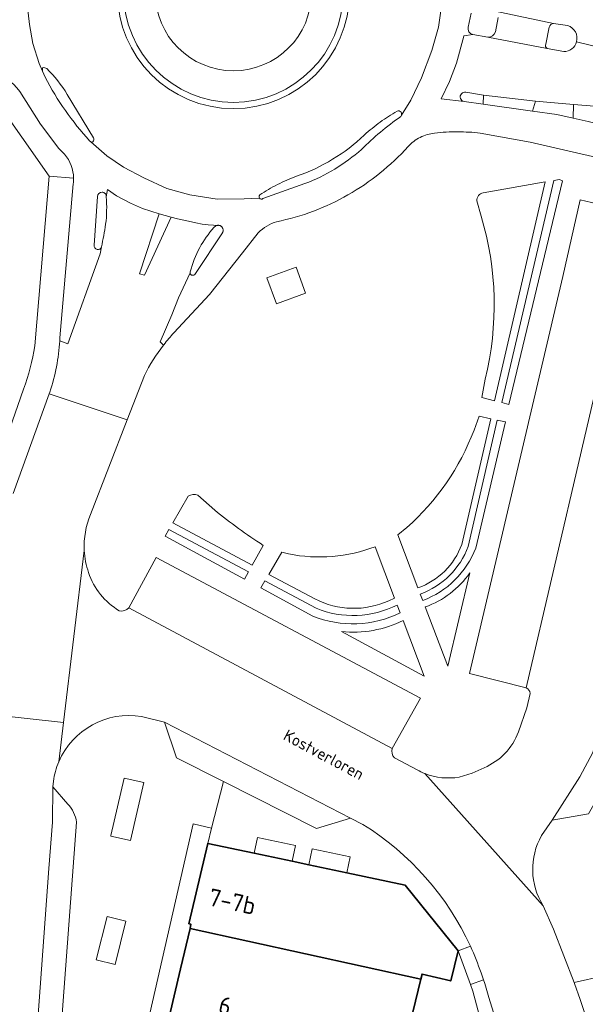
# Model space of a CAD drawing. Header units: metres. Extents: x 149984 to 156489, y 469398 to 478068.
# Tile 337 of 656: x 154151 to 154195, y 472782 to 472858. Entities that reach past the tile are written whole.
import ezdxf
from ezdxf.enums import TextEntityAlignment as Align

# ---------------------------------------------------------------- set-up
doc = ezdxf.new("R2010")
doc.units = ezdxf.units.M
doc.header["$LTSCALE"] = 0.75
for name, color, linetype, lineweight in [('B-WE-GR-BEPLANTING_CULTUUR_HEESTERS-GV', 252, 'Continuous', 18), ('B-WE-GR-BEPLANTING_CULTUUR_VASTE PLANTENVAK-GV', 252, 'Continuous', 18), ('B-WE-GR-STRUIK-GV', 252, 'Continuous', 13), ('B-WE-OG-BEBOUWING-GV', 6, 'Continuous', 35), ('B-WE-OG-BEBOUWING-T18', 1, 'Continuous', 18), ('B-WE-OG-TERREIN_BEGROEID-GV', 252, 'Continuous', 18), ('B-WE-OG-TERREIN_ERF-GV', 252, 'Continuous', 18), ('B-WE-OG-TOPOGRAFIE-T18', 7, 'Continuous', 18), ('B-WE-VH-GESLOTENVERHARDING_ASFALT-GV', 252, 'Continuous', 18), ('B-WE-VH-GESLOTENVERHARDING_BETON-GV', 252, 'Continuous', 18), ('B-WE-VH-OPENVERHARDING-GV', 252, 'Continuous', 18), ('B-WE-VH-OPENVERHARDING_BETONSTRAATSTEEN-GV', 252, 'Continuous', 18), ('B-WE-VH-OPENVERHARDING_SIERBESTRATING-GV', 252, 'Continuous', 18), ('B-WE-VH-OPENVERHARDING_STRAATBAKSTEEN-GV', 252, 'Continuous', 18), ('B-WE-VH-OPENVERHARDING_TEGEL-GV', 252, 'Continuous', 18)]:
    doc.layers.add(name, color=color, linetype=linetype, lineweight=lineweight)
doc.styles.add('NLCS-ISO-M500-T18', font='NLCS-ISO.ttf', dxfattribs={"height": 0.9})
doc.styles.add('NLCS-ISO-M750-T18', font='NLCS-ISO.ttf', dxfattribs={"height": 1.35})

msp = doc.modelspace()

# ---------------------------------------------------------------- linework, layer by layer
at = {"layer": 'B-WE-GR-BEPLANTING_CULTUUR_HEESTERS-GV', "flags": 128}
for points in [[(154169.212, 472793.486), (154172.147, 472792.865), (154172.407, 472794.087), (154169.472, 472794.708)], [(154173.419, 472792.596), (154176.354, 472791.974), (154176.614, 472793.196), (154173.679, 472793.818)]]:
    msp.add_lwpolyline(points, close=True, dxfattribs=at)
at = {"layer": 'B-WE-GR-BEPLANTING_CULTUUR_VASTE PLANTENVAK-GV'}
for points in [[(154161.579, 472859.954, 1), (154173.635, 472859.954)], [(154186.886, 472844.488, 0.405682), (154186.4, 472843.877)], [(154186.726, 472842.706, -0.134301), (154187.039, 472830.1)], [(154186.182, 472826.171, -0.121644), (154180.994, 472818.647)], [(154164.868, 472821.15, 0.271327), (154164.109, 472821.056)], [(154169.905, 472817.267, -0.029079), (154166.164, 472819.994)], [(154178.551, 472817.161, -0.141071), (154171.866, 472816.606)], [(154181.851, 472813.985, 0.222453), (154185.236, 472817.334)], [(154185.854, 472815.134, -0.15367), (154182.415, 472812.507)], [(154173.892, 472813.136, 0.230853), (154179.61, 472812.992)], [(154180.711, 472811.452, -0.139273), (154175.945, 472810.61)]]:
    msp.add_lwpolyline(points, format="xyb", dxfattribs=at)
at = {"layer": 'B-WE-GR-BEPLANTING_CULTUUR_VASTE PLANTENVAK-GV', "flags": 128}
for points in [[(154187.039, 472830.1), (154186.789, 472828.697), (154187.768, 472828.441), (154191.671, 472845.337), (154186.886, 472844.488)], [(154186.4, 472843.877), (154186.726, 472842.706)], [(154185.236, 472817.334), (154187.48, 472827.041), (154186.564, 472827.237), (154186.182, 472826.171)], [(154164.109, 472821.056), (154162.93, 472819.014), (154169.05, 472815.732)], [(154166.164, 472819.994), (154164.868, 472821.15)], [(154180.994, 472818.647), (154180.29, 472818.079), (154181.851, 472813.985)], [(154169.05, 472815.732), (154169.905, 472817.267)], [(154179.61, 472812.992), (154180.054, 472813.189), (154178.551, 472817.161)], [(154171.866, 472816.606), (154171.351, 472816.74), (154170.338, 472815.025), (154173.892, 472813.136)], [(154182.415, 472812.507), (154184.153, 472807.948), (154185.854, 472815.134)], [(154175.945, 472810.61), (154182.337, 472807.155), (154180.711, 472811.452)]]:
    msp.add_lwpolyline(points, dxfattribs=at)
for points in [[(154158.134, 472794.81), (154159.66, 472794.46), (154160.688, 472798.947), (154159.162, 472799.297), (154158.145, 472794.858)], [(154159.312, 472788.244), (154157.863, 472788.61), (154157.018, 472785.26), (154158.467, 472784.895)]]:
    msp.add_lwpolyline(points, close=True, dxfattribs=at)
at = {"layer": 'B-WE-GR-STRUIK-GV', "flags": 128}
for points in [[(154192.33, 472845.454), (154188.334, 472828.293), (154188.871, 472828.152), (154193.018, 472845.431), (154192.765, 472845.531)], [(154168.453, 472814.661), (154168.764, 472815.219), (154162.63, 472818.494), (154162.338, 472817.989)]]:
    msp.add_lwpolyline(points, close=True, dxfattribs=at)
for points in [[(154188.614, 472826.797), (154187.977, 472826.934), (154185.725, 472817.189)], [(154186.31, 472817.061), (154188.614, 472826.797)], [(154170.037, 472814.516), (154169.718, 472813.976), (154173.741, 472811.802)], [(154173.988, 472812.406), (154170.037, 472814.516)], [(154182.032, 472813.51), (154182.223, 472813.008)], [(154180.483, 472812.054), (154180.255, 472812.657)]]:
    msp.add_lwpolyline(points, dxfattribs=at)
at = {"layer": 'B-WE-GR-STRUIK-GV'}
for points in [[(154185.725, 472817.189, -0.223277), (154182.032, 472813.51)], [(154182.223, 472813.008, 0.216216), (154186.31, 472817.061)], [(154180.255, 472812.657, -0.216535), (154173.988, 472812.406)], [(154173.741, 472811.802, 0.212699), (154180.483, 472812.054)]]:
    msp.add_lwpolyline(points, format="xyb", dxfattribs=at)
at = {"layer": 'B-WE-OG-BEBOUWING-GV', "flags": 128}
for points in [[(154164.257, 472787.672), (154182.075, 472783.769), (154182.168, 472784.154), (154184.384, 472783.619), (154184.944, 472785.942), (154180.856, 472791.021), (154176.354, 472791.974), (154173.419, 472792.596), (154172.147, 472792.865), (154169.212, 472793.486), (154165.624, 472794.246), (154164.168, 472788.035), (154164.333, 472787.996)], [(154171.329, 472776.116), (154172.302, 472775.888), (154171.966, 472774.426), (154181.916, 472772.134), (154181.883, 472771.987), (154188.974, 472770.369), (154189.061, 472770.35), (154187.902, 472776.004), (154181.623, 472777.476), (154180.612, 472777.712), (154182.075, 472783.769), (154164.257, 472787.672), (154163.527, 472784.56), (154162.653, 472780.835), (154162.659, 472780.833), (154163.38, 472780.658), (154164.742, 472780.327), (154171.908, 472778.586)]]:
    msp.add_lwpolyline(points, close=True, dxfattribs=at)
at = {"layer": 'B-WE-OG-TERREIN_BEGROEID-GV', "flags": 128}
for points in [[(154152.268, 472832.682), (154153.379, 472845.79), (154149.138, 472851.798), (154133.719, 472852.986), (154129.508, 472853.31)], [(154148.375, 472820.663), (154151.4, 472829.327)]]:
    msp.add_lwpolyline(points, dxfattribs=at)
msp.add_lwpolyline([(154193.852, 472851.329), (154193.843, 472850.271), (154194.986, 472850.013), (154209.968, 472846.335), (154210.144, 472846.292), (154214.811, 472845.063), (154280.847, 472827.883), (154305.116, 472821.508), (154305.876, 472821.317), (154305.977, 472821.684), (154306.475, 472823.387), (154289.3, 472828.473), (154214.658, 472847.849), (154205.707, 472849.948), (154202.239, 472850.639)], close=True, dxfattribs=at)
at = {"layer": 'B-WE-OG-TERREIN_BEGROEID-GV'}
msp.add_lwpolyline([(154151.4, 472829.327, 0.05242), (154152.268, 472832.682)], format="xyb", dxfattribs=at)
at = {"layer": 'B-WE-OG-TERREIN_ERF-GV', "flags": 128}
msp.add_lwpolyline([(154184.944, 472785.942), (154184.384, 472783.619), (154182.168, 472784.154), (154182.075, 472783.769), (154180.612, 472777.712), (154181.623, 472777.476), (154187.902, 472776.004), (154186.098, 472782.838), (154185.91, 472783.344)], close=True, dxfattribs=at)
at = {"layer": 'B-WE-VH-GESLOTENVERHARDING_ASFALT-GV', "flags": 128}
for points in [[(154153.07, 472853.422), (154152.878, 472853.903), (154152.616, 472854.476), (154152.116, 472856.022), (154151.855, 472857.497), (154151.664, 472859.305), (154151.64, 472860.685), (154151.783, 472861.755), (154152.092, 472863.277), (154152.449, 472864.99), (154152.758, 472865.799), (154153.068, 472866.655), (154153.567, 472867.726), (154154.313, 472868.988), (154156.325, 472870.776), (154158.072, 472872.644)], [(154154.313, 472868.988), (154153.567, 472867.726), (154153.068, 472866.655), (154152.758, 472865.799), (154152.449, 472864.99), (154152.092, 472863.277), (154151.783, 472861.755), (154151.64, 472860.685), (154151.664, 472859.305), (154151.855, 472857.497), (154152.116, 472856.022), (154152.616, 472854.476), (154152.878, 472853.903), (154152.882, 472854.152)], [(154182.511, 472865.367), (154183.041, 472863.753), (154183.35, 472862.231), (154183.564, 472860.256), (154183.612, 472858.567), (154183.445, 472857.283), (154182.922, 472855.499), (154182.113, 472853.382), (154181.304, 472851.645), (154180.582, 472850.496)], [(154180.582, 472850.496), (154181.304, 472851.645), (154182.113, 472853.382), (154182.922, 472855.499), (154183.445, 472857.283), (154183.612, 472858.567), (154183.564, 472860.256), (154183.35, 472862.231), (154183.041, 472863.753), (154182.511, 472865.367)], [(154185.83, 472862.852), (154185.536, 472862.743), (154185.651, 472860.477), (154185.582, 472859.058), (154186.526, 472858.748), (154187.805, 472858.518), (154192.319, 472857.581), (154193.401, 472857.417)], [(154185.722, 472857.294), (154185.962, 472858.384)], [(154206.48, 472844.58), (154209.287, 472843.848), (154209.968, 472846.335), (154194.986, 472850.013), (154193.843, 472850.271), (154192.574, 472850.557), (154190.683, 472850.807), (154186.897, 472851.338), (154185.409, 472851.549), (154183.637, 472851.757), (154184.278, 472853.085), (154184.827, 472854.504), (154185.399, 472856.609), (154185.386, 472856.613), (154186.081, 472856.727)], [(154193.104, 472855.404), (154191.816, 472855.646), (154187.25, 472856.521), (154186.081, 472856.727), (154185.386, 472856.613), (154185.399, 472856.609), (154184.827, 472854.504), (154184.278, 472853.085), (154183.637, 472851.757), (154185.409, 472851.549)], [(154318.675, 472824.066), (154215.339, 472851.026), (154209.448, 472852.421), (154194.092, 472856.158)], [(154194.092, 472856.158), (154209.448, 472852.421), (154215.339, 472851.026), (154318.675, 472824.066)], [(154151.111, 472852.314), (154152.724, 472849.805), (154154.134, 472847.921), (154154.579, 472847.478)], [(154154.775, 472852.097), (154156.801, 472848.742)], [(154185.554, 472852.272), (154186.909, 472852.037), (154190.916, 472851.571), (154193.852, 472851.329)], [(154193.852, 472851.329), (154202.239, 472850.639), (154205.707, 472849.948), (154214.658, 472847.849), (154289.3, 472828.473), (154306.475, 472823.387), (154306.622, 472823.343), (154319.971, 472819.314), (154321.072, 472818.986), (154331.085, 472816.003), (154331.99, 472819.208), (154326.946, 472820.805), (154323.453, 472821.921), (154318.992, 472823.446)], [(154186.658, 472849.115), (154190.513, 472848.424), (154198.896, 472846.492), (154201.998, 472845.749)], [(154160.68, 472845.65), (154159.134, 472846.483), (154157.825, 472847.363), (154156.589, 472848.429), (154156.504, 472848.503)], [(154156.589, 472848.429), (154157.825, 472847.363), (154159.134, 472846.483), (154160.68, 472845.65), (154162.464, 472844.842), (154164.248, 472844.342), (154166.341, 472844.009), (154168.435, 472844.033), (154169.617, 472844.088)], [(154155.242, 472845.189), (154154.212, 472833.309), (154154.201, 472833.069), (154154.822, 472832.844), (154157.333, 472839.78), (154157.43, 472840.317)], [(154169.617, 472844.088), (154168.435, 472844.033), (154166.341, 472844.009), (154164.248, 472844.342), (154162.464, 472844.842), (154160.68, 472845.65)], [(154173.124, 472845.21), (154169.89, 472844.048)], [(154156.868, 472840.457), (154157.106, 472844.215)], [(154157.793, 472844.198), (154157.899, 472844.758), (154158.579, 472844.26), (154159.672, 472843.69), (154160.599, 472843.277), (154161.866, 472842.863), (154162.791, 472842.618), (154163.293, 472842.492), (154163.914, 472842.353), (154164.699, 472842.174), (154165.195, 472842.081), (154165.669, 472842.019), (154166.08, 472841.996), (154166.342, 472841.979), (154166.361, 472841.983), (154166.384, 472841.986), (154166.406, 472841.988), (154166.43, 472841.989), (154166.449, 472841.989), (154166.474, 472841.987), (154166.501, 472841.983), (154166.525, 472841.978), (154166.553, 472841.969), (154166.574, 472841.962), (154166.605, 472841.948), (154166.628, 472841.935), (154166.653, 472841.919), (154166.677, 472841.9), (154166.701, 472841.879), (154166.718, 472841.86), (154166.73, 472841.845), (154166.75, 472841.818), (154166.762, 472841.799), (154166.775, 472841.775), (154166.785, 472841.753), (154166.793, 472841.731), (154166.801, 472841.706), (154166.81, 472841.666), (154166.812, 472841.643), (154166.814, 472841.608), (154166.813, 472841.575), (154166.809, 472841.541), (154166.805, 472841.523), (154166.8, 472841.504), (154166.794, 472841.482), (154166.787, 472841.463), (154166.78, 472841.447), (154166.771, 472841.428), (154166.76, 472841.409), (154166.758, 472841.406), (154164.672, 472838.264)], [(154162.791, 472842.618), (154160.733, 472838.137), (154160.358, 472838.244), (154161.866, 472842.863), (154160.599, 472843.277), (154159.672, 472843.69), (154158.579, 472844.26), (154157.899, 472844.758), (154157.793, 472844.198)], [(154166.319, 472841.973), (154166.342, 472841.979), (154166.08, 472841.996), (154165.669, 472842.019), (154165.195, 472842.081), (154164.699, 472842.174), (154163.914, 472842.353), (154163.293, 472842.492), (154162.791, 472842.618)], [(154163.015, 472833.688), (154165.769, 472836.632), (154168.311, 472839.861), (154169.53, 472841.414)], [(154157.43, 472840.317), (154157.333, 472839.78), (154154.822, 472832.844), (154154.201, 472833.069)], [(154164.258, 472838.326), (154163.365, 472836.384), (154162.846, 472835.072), (154161.943, 472832.993), (154162.208, 472832.734), (154162.234, 472832.767)], [(154162.208, 472832.734), (154161.943, 472832.993), (154162.846, 472835.072), (154163.365, 472836.384), (154164.258, 472838.326)], [(154153.43, 472829.113), (154153.384, 472828.984), (154159.403, 472826.955), (154160.74, 472830.392)]]:
    msp.add_lwpolyline(points, dxfattribs=at)
at = {"layer": 'B-WE-VH-GESLOTENVERHARDING_ASFALT-GV'}
for points in [[(154176.559, 472859.954, -1), (154158.655, 472859.954)], [(154186.081, 472856.727, -0.389032), (154185.722, 472857.294)], [(154193.401, 472857.417, -0.406058), (154194.092, 472856.158)], [(154194.092, 472856.158, -0.335365), (154193.104, 472855.404)], [(154152.882, 472854.152, -0.217), (154152.9, 472854.162)], [(154152.9, 472854.162, -0.174754), (154153.193, 472854.105)], [(154153.193, 472854.105, -0.067935), (154154.775, 472852.097)], [(154148.582, 472853.655, -0.251752), (154151.111, 472852.314)], [(154156.504, 472848.503, -0.061411), (154153.07, 472853.422)], [(154185.409, 472851.549, -1.002659), (154185.554, 472852.272)], [(154178.945, 472849.962, -0.025958), (154180.236, 472850.8)], [(154180.519, 472850.396, 0.020494), (154178.95, 472849.186)], [(154180.236, 472850.8, -0.371044), (154180.548, 472850.722)], [(154180.582, 472850.496, -0.114832), (154180.519, 472850.396)], [(154180.548, 472850.722, -0.238857), (154180.582, 472850.496)], [(154177.707, 472848.963, -0.025429), (154178.945, 472849.962)], [(154175.268, 472847.087, 0.054927), (154177.707, 472848.963)], [(154178.95, 472849.186, 0.020425), (154177.492, 472847.857)], [(154181.087, 472848.066, -0.089848), (154182.031, 472848.781)], [(154182.031, 472848.781, -0.089578), (154183.134, 472849.112)], [(154183.134, 472849.112, -0.027725), (154184.936, 472849.21)], [(154184.936, 472849.21, -0.027275), (154186.658, 472849.115)], [(154156.753, 472848.447, -0.243646), (154156.589, 472848.429)], [(154156.801, 472848.742, -0.433991), (154156.753, 472848.447)], [(154176.445, 472844.335, 0.07943), (154181.087, 472848.066)], [(154154.579, 472847.478, -0.173252), (154155.269, 472845.63)], [(154177.492, 472847.857, -0.09224), (154173.124, 472845.21)], [(154172.473, 472845.782, 0.054681), (154175.268, 472847.087)], [(154171.003, 472845.134, -0.030084), (154172.473, 472845.782)], [(154155.269, 472845.63, -0.038543), (154155.242, 472845.189)], [(154169.645, 472844.331, -0.030113), (154171.003, 472845.134)], [(154157.106, 472844.215, -0.39744), (154157.473, 472844.545)], [(154157.473, 472844.545, -0.424383), (154157.793, 472844.198)], [(154169.617, 472844.088, -0.403156), (154169.645, 472844.331)], [(154170.944, 472842.267, 0.079642), (154176.445, 472844.335)], [(154157.793, 472844.198, -0.050218), (154157.746, 472842.067)], [(154169.89, 472844.048, -0.403398), (154169.617, 472844.088)], [(154157.746, 472842.067, -0.004627), (154157.43, 472840.317)], [(154166.106, 472841.809, -0.177818), (154166.319, 472841.973)], [(154169.53, 472841.414, -0.119535), (154170.944, 472842.267)], [(154165.012, 472840.264, -0.059503), (154166.106, 472841.809)], [(154157.43, 472840.317, -0.947237), (154156.868, 472840.457)], [(154164.274, 472838.393, -0.060011), (154165.012, 472840.264)], [(154164.258, 472838.326, -0.088096), (154164.274, 472838.393)], [(154164.366, 472838.147, -0.310906), (154164.258, 472838.326)], [(154164.672, 472838.264, -0.414424), (154164.366, 472838.147)], [(154162.614, 472833.236, -0.010583), (154163.015, 472833.688)], [(154154.201, 472833.069, -0.067978), (154153.43, 472829.113)], [(154162.234, 472832.767, -0.012938), (154162.614, 472833.236)], [(154160.74, 472830.392, -0.048781), (154162.208, 472832.734)]]:
    msp.add_lwpolyline(points, format="xyb", dxfattribs=at)
at = {"layer": 'B-WE-VH-GESLOTENVERHARDING_BETON-GV'}
for points in [[(154158.655, 472859.954, 1), (154176.559, 472859.954)], [(154176.073, 472859.954, -1), (154159.141, 472859.954)], [(154185.722, 472857.294, 0.389032), (154186.081, 472856.727)], [(154192.319, 472857.581, 0.370633), (154191.982, 472857.292)], [(154194.092, 472856.158, 0.406058), (154193.401, 472857.417)], [(154187.25, 472856.521, 0.328216), (154187.83, 472856.932)], [(154191.718, 472855.993, 0.339812), (154191.816, 472855.646)], [(154193.104, 472855.404, 0.335365), (154194.092, 472856.158)], [(154152.9, 472854.162, 0.217), (154152.882, 472854.152)], [(154153.193, 472854.105, 0.174754), (154152.9, 472854.162)], [(154154.775, 472852.097, 0.067935), (154153.193, 472854.105)], [(154153.07, 472853.422, 0.061411), (154156.504, 472848.503)], [(154185.554, 472852.272, 1.002659), (154185.409, 472851.549)], [(154180.236, 472850.8, 0.025958), (154178.945, 472849.962)], [(154178.95, 472849.186, -0.020494), (154180.519, 472850.396)], [(154180.548, 472850.722, 0.371044), (154180.236, 472850.8)], [(154180.519, 472850.396, 0.114832), (154180.582, 472850.496)], [(154180.582, 472850.496, 0.238857), (154180.548, 472850.722)], [(154178.945, 472849.962, 0.025429), (154177.707, 472848.963)], [(154177.707, 472848.963, -0.054927), (154175.268, 472847.087)], [(154177.492, 472847.857, -0.020425), (154178.95, 472849.186)], [(154156.589, 472848.429, 0.243646), (154156.753, 472848.447)], [(154156.753, 472848.447, 0.433991), (154156.801, 472848.742)], [(154173.124, 472845.21, 0.09224), (154177.492, 472847.857)], [(154175.268, 472847.087, -0.054681), (154172.473, 472845.782)], [(154172.473, 472845.782, 0.030084), (154171.003, 472845.134)], [(154171.003, 472845.134, 0.030113), (154169.645, 472844.331)], [(154157.473, 472844.545, 0.39744), (154157.106, 472844.215)], [(154157.793, 472844.198, 0.424383), (154157.473, 472844.545)], [(154169.645, 472844.331, 0.403156), (154169.617, 472844.088)], [(154157.746, 472842.067, 0.050218), (154157.793, 472844.198)], [(154169.617, 472844.088, 0.403398), (154169.89, 472844.048)], [(154157.43, 472840.317, 0.004627), (154157.746, 472842.067)], [(154166.319, 472841.973, 0.177818), (154166.106, 472841.809)], [(154166.106, 472841.809, 0.059503), (154165.012, 472840.264)], [(154156.868, 472840.457, 0.947237), (154157.43, 472840.317)], [(154165.012, 472840.264, 0.060011), (154164.274, 472838.393)], [(154164.274, 472838.393, 0.088096), (154164.258, 472838.326)], [(154164.258, 472838.326, 0.310906), (154164.366, 472838.147)], [(154164.366, 472838.147, 0.414424), (154164.672, 472838.264)]]:
    msp.add_lwpolyline(points, format="xyb", dxfattribs=at)
at = {"layer": 'B-WE-VH-GESLOTENVERHARDING_BETON-GV', "flags": 128}
for points in [[(154185.962, 472858.384), (154185.722, 472857.294)], [(154187.83, 472856.932), (154188.048, 472858.034)], [(154191.982, 472857.292), (154191.718, 472855.993)], [(154193.401, 472857.417), (154192.319, 472857.581)], [(154186.081, 472856.727), (154187.25, 472856.521)], [(154191.816, 472855.646), (154193.104, 472855.404)], [(154152.882, 472854.152), (154152.878, 472853.903), (154153.07, 472853.422)], [(154156.801, 472848.742), (154154.775, 472852.097)], [(154185.409, 472851.549), (154186.897, 472851.338), (154186.909, 472852.037), (154185.554, 472852.272)], [(154156.504, 472848.503), (154156.589, 472848.429)], [(154169.89, 472844.048), (154173.124, 472845.21)], [(154157.106, 472844.215), (154156.868, 472840.457)], [(154166.758, 472841.406), (154166.76, 472841.409), (154166.771, 472841.428), (154166.78, 472841.447), (154166.787, 472841.463), (154166.794, 472841.482), (154166.8, 472841.504), (154166.805, 472841.523), (154166.809, 472841.541), (154166.813, 472841.575), (154166.814, 472841.608), (154166.812, 472841.643), (154166.81, 472841.666), (154166.801, 472841.706), (154166.793, 472841.731), (154166.785, 472841.753), (154166.775, 472841.775), (154166.762, 472841.799), (154166.75, 472841.818), (154166.73, 472841.845), (154166.718, 472841.86), (154166.701, 472841.879), (154166.677, 472841.9), (154166.653, 472841.919), (154166.628, 472841.935), (154166.605, 472841.948), (154166.574, 472841.962), (154166.553, 472841.969), (154166.525, 472841.978), (154166.501, 472841.983), (154166.474, 472841.987), (154166.449, 472841.989), (154166.43, 472841.989), (154166.406, 472841.988), (154166.384, 472841.986), (154166.361, 472841.983), (154166.342, 472841.979), (154166.319, 472841.973)], [(154164.672, 472838.264), (154166.758, 472841.406)]]:
    msp.add_lwpolyline(points, dxfattribs=at)
at = {"layer": 'B-WE-VH-OPENVERHARDING-GV', "flags": 128}
msp.add_lwpolyline([(154170.927, 472835.919), (154173.182, 472836.744), (154172.442, 472838.767), (154170.187, 472837.942)], close=True, dxfattribs=at)
at = {"layer": 'B-WE-VH-OPENVERHARDING_BETONSTRAATSTEEN-GV', "flags": 128}
for points in [[(154192.319, 472857.581), (154187.805, 472858.518)], [(154188.048, 472858.034), (154187.83, 472856.932)], [(154191.718, 472855.993), (154191.982, 472857.292)], [(154187.25, 472856.521), (154191.816, 472855.646)], [(154197.628, 472801.836), (154199.078, 472807.453), (154197.86, 472809.533), (154197.732, 472809.909), (154195.34, 472801.274), (154194.34, 472799.38), (154192.202, 472796.03), (154195.023, 472796.53), (154195.974, 472798.21)], [(154154.835, 472797.286), (154153.677, 472798.618), (154153.648, 472795.884), (154153.358, 472792.32)], [(154154.082, 472776.905), (154155.5, 472795.891)], [(154153.358, 472792.32), (154152.509, 472780.64), (154152.173, 472775.809)]]:
    msp.add_lwpolyline(points, dxfattribs=at)
at = {"layer": 'B-WE-VH-OPENVERHARDING_BETONSTRAATSTEEN-GV'}
for points in [[(154191.982, 472857.292, -0.370633), (154192.319, 472857.581)], [(154187.83, 472856.932, -0.328216), (154187.25, 472856.521)], [(154191.816, 472855.646, -0.339812), (154191.718, 472855.993)], [(154155.5, 472795.891, 0.154264), (154154.835, 472797.286)]]:
    msp.add_lwpolyline(points, format="xyb", dxfattribs=at)
at = {"layer": 'B-WE-VH-OPENVERHARDING_BETONSTRAATSTEEN-GV', "flags": 128}
for points in [[(154186.897, 472851.338), (154190.683, 472850.807), (154190.916, 472851.571), (154186.909, 472852.037)], [(154193.843, 472850.271), (154193.852, 472851.329), (154190.916, 472851.571), (154190.683, 472850.807), (154192.574, 472850.557)], [(154161.866, 472842.863), (154160.358, 472838.244), (154160.733, 472838.137), (154162.791, 472842.618)], [(154162.291, 472803.606), (154163.21, 472800.844), (154166.83, 472799.019), (154174.013, 472795.398), (154176.636, 472796.186)]]:
    msp.add_lwpolyline(points, close=True, dxfattribs=at)
at = {"layer": 'B-WE-VH-OPENVERHARDING_SIERBESTRATING-GV'}
for points in [[(154159.141, 472859.954, 1), (154176.073, 472859.954)], [(154173.635, 472859.954, -1), (154161.579, 472859.954)]]:
    msp.add_lwpolyline(points, format="xyb", dxfattribs=at)
at = {"layer": 'B-WE-VH-OPENVERHARDING_STRAATBAKSTEEN-GV'}
for points in [[(154182.031, 472848.781, 0.089848), (154181.087, 472848.066)], [(154183.134, 472849.112, 0.089578), (154182.031, 472848.781)], [(154184.936, 472849.21, 0.027725), (154183.134, 472849.112)], [(154186.658, 472849.115, 0.027275), (154184.936, 472849.21)], [(154181.087, 472848.066, -0.07943), (154176.445, 472844.335)], [(154155.242, 472845.189, 0.038543), (154155.269, 472845.63)], [(154176.445, 472844.335, -0.079642), (154170.944, 472842.267)], [(154186.4, 472843.877, -0.405682), (154186.886, 472844.488)], [(154187.039, 472830.1, 0.134301), (154186.726, 472842.706)], [(154170.944, 472842.267, 0.119535), (154169.53, 472841.414)], [(154163.015, 472833.688, 0.010583), (154162.614, 472833.236)], [(154153.43, 472829.113, 0.067978), (154154.201, 472833.069)], [(154162.614, 472833.236, 0.012938), (154162.234, 472832.767)], [(154152.268, 472832.682, -0.05242), (154151.4, 472829.327)], [(154162.208, 472832.734, 0.048781), (154160.74, 472830.392)], [(154180.994, 472818.647, 0.121644), (154186.182, 472826.171)], [(154164.109, 472821.056, -0.271327), (154164.868, 472821.15)], [(154166.164, 472819.994, 0.029079), (154169.905, 472817.267)], [(154156.097, 472816.877, -0.110191), (154156.563, 472819.655)], [(154156.563, 472819.655, 0.110191), (154156.097, 472816.877)], [(154156.424, 472815.162, -0.068081), (154156.097, 472816.877)], [(154156.097, 472816.877, 0.068081), (154156.424, 472815.162)], [(154171.866, 472816.606, 0.141071), (154178.551, 472817.161)], [(154185.236, 472817.334, -0.222453), (154181.851, 472813.985)], [(154182.032, 472813.51, 0.223277), (154185.725, 472817.189)], [(154186.31, 472817.061, -0.216216), (154182.223, 472813.008)], [(154158.801, 472812.215, -0.179557), (154156.424, 472815.162)], [(154156.424, 472815.162, 0.179557), (154158.801, 472812.215)], [(154182.415, 472812.507, 0.15367), (154185.854, 472815.134)], [(154179.61, 472812.992, -0.230853), (154173.892, 472813.136)], [(154159.527, 472812.445, -0.28404), (154158.801, 472812.215)], [(154158.801, 472812.215, 0.28404), (154159.527, 472812.445)], [(154173.988, 472812.406, 0.216535), (154180.255, 472812.657)], [(154180.483, 472812.054, -0.212699), (154173.741, 472811.802)], [(154175.945, 472810.61, 0.139273), (154180.711, 472811.452)], [(154190.2, 472806.256, -0.328876), (154190.502, 472805.831)], [(154190.502, 472805.831, 0.328876), (154190.2, 472806.256)], [(154154.131, 472800.546, -0.345126), (154160.52, 472804.049)], [(154160.52, 472804.049, 0.345126), (154154.131, 472800.546)], [(154189.606, 472802.855, -0.205622), (154186.96, 472800.093)], [(154186.96, 472800.093, 0.205622), (154189.606, 472802.855)], [(154180.033, 472800.85, -0.272883), (154179.87, 472801.587)], [(154179.87, 472801.587, 0.272883), (154180.033, 472800.85)], [(154154.131, 472800.546, 0.066502), (154153.711, 472799.042)], [(154153.711, 472799.042, -0.066502), (154154.131, 472800.546)], [(154182.39, 472799.64, -0.034831), (154181.788, 472799.929)], [(154181.788, 472799.929, 0.034831), (154182.39, 472799.64)], [(154185.02, 472799.37, -0.13918), (154182.39, 472799.64)], [(154182.39, 472799.64, 0.13918), (154185.02, 472799.37)], [(154154.835, 472797.286, -0.154264), (154155.5, 472795.891)], [(154177.589, 472795.719, -0.147335), (154185.903, 472786.298)], [(154185.903, 472786.298, 0.147335), (154177.589, 472795.719)], [(154191.512, 472789.433, -0.275039), (154191.397, 472794.854)], [(154185.903, 472786.298, -0.02518), (154186.72, 472784.25)]]:
    msp.add_lwpolyline(points, format="xyb", dxfattribs=at)
at = {"layer": 'B-WE-VH-OPENVERHARDING_STRAATBAKSTEEN-GV', "flags": 128}
for points in [[(154201.998, 472845.749), (154198.896, 472846.492), (154190.513, 472848.424), (154186.658, 472849.115)], [(154155.269, 472845.63), (154153.379, 472845.79), (154152.268, 472832.682)], [(154154.212, 472833.309), (154155.242, 472845.189)], [(154186.886, 472844.488), (154191.671, 472845.337), (154187.768, 472828.441), (154186.789, 472828.697), (154187.039, 472830.1)], [(154190.2, 472806.256), (154185.842, 472807.362), (154193.032, 472838.042), (154194.365, 472843.969), (154198.75, 472842.938)], [(154186.726, 472842.706), (154186.4, 472843.877)], [(154198.75, 472842.938), (154190.2, 472806.256)], [(154169.53, 472841.414), (154168.311, 472839.861), (154165.769, 472836.632), (154163.015, 472833.688)], [(154154.201, 472833.069), (154154.212, 472833.309)], [(154162.234, 472832.767), (154162.208, 472832.734)], [(154160.74, 472830.392), (154159.403, 472826.955), (154156.563, 472819.655)], [(154151.4, 472829.327), (154148.375, 472820.663)], [(154150.616, 472821.263), (154153.384, 472828.984), (154153.43, 472829.113)], [(154156.563, 472819.655), (154159.403, 472826.955), (154153.384, 472828.984), (154150.616, 472821.263)], [(154187.48, 472827.041), (154185.236, 472817.334)], [(154185.725, 472817.189), (154187.977, 472826.934)], [(154186.182, 472826.171), (154186.564, 472827.237), (154187.48, 472827.041)], [(154187.977, 472826.934), (154188.614, 472826.797), (154186.31, 472817.061)], [(154169.905, 472817.267), (154169.05, 472815.732), (154162.93, 472819.014), (154164.109, 472821.056)], [(154164.868, 472821.15), (154166.164, 472819.994)], [(154181.851, 472813.985), (154180.29, 472818.079), (154180.994, 472818.647)], [(154156.097, 472816.877), (154154.498, 472803.597), (154154.131, 472800.546)], [(154154.498, 472803.597), (154156.097, 472816.877)], [(154178.551, 472817.161), (154180.054, 472813.189), (154179.61, 472812.992)], [(154159.527, 472812.445), (154161.637, 472816.318), (154182.043, 472805.455), (154179.87, 472801.587)], [(154170.338, 472815.025), (154171.351, 472816.74), (154171.866, 472816.606)], [(154173.892, 472813.136), (154170.338, 472815.025)], [(154185.854, 472815.134), (154184.153, 472807.948), (154182.415, 472812.507)], [(154173.741, 472811.802), (154169.718, 472813.976), (154170.037, 472814.516), (154173.988, 472812.406)], [(154182.223, 472813.008), (154182.032, 472813.51)], [(154179.87, 472801.587), (154159.527, 472812.445)], [(154180.255, 472812.657), (154180.483, 472812.054)], [(154180.711, 472811.452), (154182.337, 472807.155), (154175.945, 472810.61)], [(154191.397, 472794.854), (154192.202, 472796.03), (154194.34, 472799.38), (154195.34, 472801.274), (154197.732, 472809.909), (154198.29, 472811.036)], [(154148.469, 472806.704), (154148.438, 472805.684), (154148.405, 472804.573), (154148.393, 472804.26), (154154.498, 472803.597)], [(154190.502, 472805.831), (154190.246, 472804.711), (154189.606, 472802.855)], [(154189.606, 472802.855), (154190.246, 472804.711), (154190.502, 472805.831)], [(154154.131, 472800.546), (154154.498, 472803.597), (154148.393, 472804.26), (154147.885, 472791.416), (154147.74, 472789.416), (154147.061, 472777.855)], [(154160.52, 472804.049), (154162.291, 472803.606), (154176.636, 472796.186), (154177.589, 472795.719)], [(154161.168, 472781.105), (154164.51, 472795.752), (154165.903, 472795.434), (154166.83, 472799.019), (154163.21, 472800.844), (154162.291, 472803.606), (154160.52, 472804.049)], [(154181.788, 472799.929), (154180.033, 472800.85)], [(154180.033, 472800.85), (154181.788, 472799.929)], [(154154.355, 472730.7), (154163.518, 472730.434), (154173.076, 472729.908), (154186.05, 472731.69), (154196.287, 472743.314), (154199.375, 472750.554), (154200.21, 472758.38), (154198.14, 472766.56), (154195.84, 472777.26), (154195.62, 472778.12), (154195.28, 472779.31), (154195.17, 472779.83), (154194.379, 472782.183), (154193.944, 472783.437), (154193.917, 472783.506), (154192.311, 472787.618), (154191.512, 472789.433), (154182.39, 472799.64)], [(154182.39, 472799.64), (154191.512, 472789.433)], [(154186.96, 472800.093), (154186.032, 472799.663), (154185.02, 472799.37)], [(154185.02, 472799.37), (154186.032, 472799.663), (154186.96, 472800.093)], [(154152.173, 472775.809), (154152.509, 472780.64), (154153.358, 472792.32), (154153.648, 472795.884), (154153.677, 472798.618), (154153.711, 472799.042)], [(154153.711, 472799.042), (154153.677, 472798.618), (154154.835, 472797.286)], [(154177.589, 472795.719), (154176.636, 472796.186), (154174.013, 472795.398), (154166.83, 472799.019), (154165.903, 472795.434)], [(154155.5, 472795.891), (154154.082, 472776.905)], [(154165.903, 472795.434), (154165.624, 472794.246), (154169.212, 472793.486), (154169.472, 472794.708), (154172.407, 472794.087), (154172.147, 472792.865), (154173.419, 472792.596), (154173.679, 472793.818), (154176.614, 472793.196), (154176.354, 472791.974), (154180.856, 472791.021), (154184.944, 472785.942), (154185.903, 472786.298)], [(154186.72, 472784.25), (154186.917, 472783.713), (154187.02, 472783.43), (154187.32, 472782.35), (154187.68, 472781.19)]]:
    msp.add_lwpolyline(points, dxfattribs=at)
for points in [[(154188.334, 472828.293), (154192.33, 472845.454), (154192.765, 472845.531), (154193.018, 472845.431), (154188.871, 472828.152)], [(154170.927, 472835.919), (154170.187, 472837.942), (154172.442, 472838.767), (154173.182, 472836.744)], [(154168.764, 472815.219), (154168.453, 472814.661), (154162.338, 472817.989), (154162.63, 472818.494)], [(154158.134, 472794.81), (154158.145, 472794.858), (154159.162, 472799.297), (154160.688, 472798.947), (154159.66, 472794.46)], [(154159.312, 472788.244), (154158.467, 472784.895), (154157.018, 472785.26), (154157.863, 472788.61)], [(154186.917, 472783.713), (154185.91, 472783.344), (154186.098, 472782.838), (154187.902, 472776.004), (154189.08, 472775.81), (154188.69, 472777.53), (154188.34, 472778.88), (154187.68, 472781.19), (154187.32, 472782.35), (154187.02, 472783.43)]]:
    msp.add_lwpolyline(points, close=True, dxfattribs=at)
at = {"layer": 'B-WE-VH-OPENVERHARDING_TEGEL-GV', "flags": 128}
for points in [[(154148.582, 472853.655), (154133.719, 472854.865), (154133.719, 472852.986), (154149.138, 472851.798), (154153.379, 472845.79), (154155.269, 472845.63)], [(154154.579, 472847.478), (154154.134, 472847.921), (154152.724, 472849.805), (154151.111, 472852.314)], [(154191.512, 472789.433), (154192.311, 472787.618), (154193.917, 472783.506), (154196.21, 472784.01), (154197.876, 472790.99), (154203.46, 472812.88), (154220.88, 472808.34), (154230.017, 472806.007), (154230.403, 472807.533), (154213.262, 472811.873), (154205.084, 472813.947)], [(154195.974, 472798.21), (154195.023, 472796.53), (154192.202, 472796.03), (154191.397, 472794.854)], [(154185.903, 472786.298), (154184.944, 472785.942), (154185.91, 472783.344), (154186.917, 472783.713), (154186.72, 472784.25)]]:
    msp.add_lwpolyline(points, dxfattribs=at)
at = {"layer": 'B-WE-VH-OPENVERHARDING_TEGEL-GV'}
for points in [[(154151.111, 472852.314, 0.251752), (154148.582, 472853.655)], [(154155.269, 472845.63, 0.173252), (154154.579, 472847.478)], [(154191.397, 472794.854, 0.275039), (154191.512, 472789.433)], [(154186.72, 472784.25, 0.02518), (154185.903, 472786.298)]]:
    msp.add_lwpolyline(points, format="xyb", dxfattribs=at)
at = {"layer": 'B-WE-VH-OPENVERHARDING_TEGEL-GV', "flags": 128}
for points in [[(154198.75, 472842.938), (154194.365, 472843.969), (154193.032, 472838.042), (154185.842, 472807.362), (154190.2, 472806.256)], [(154179.87, 472801.587), (154182.043, 472805.455), (154161.637, 472816.318), (154159.527, 472812.445)], [(154164.257, 472787.672), (154164.333, 472787.996), (154164.168, 472788.035), (154165.624, 472794.246), (154165.903, 472795.434), (154164.51, 472795.752), (154161.168, 472781.105), (154162.653, 472780.835), (154163.527, 472784.56)], [(154200.21, 472758.38), (154200.693, 472763.281), (154198.84, 472772.06), (154196.21, 472784.01), (154193.917, 472783.506), (154193.944, 472783.437), (154194.379, 472782.183), (154195.17, 472779.83), (154195.28, 472779.31), (154195.62, 472778.12), (154195.84, 472777.26), (154198.14, 472766.56)]]:
    msp.add_lwpolyline(points, close=True, dxfattribs=at)

# ---------------------------------------------------------------- texts
at = {"layer": 'B-WE-OG-BEBOUWING-T18', "style": 'NLCS-ISO-M750-T18'}
for s, rotation, p in [('7-7b', 348.1, (154167.524, 472789.755)), ('6', 346.9, (154166.967, 472781.712))]:
    msp.add_text(s, height=1.35, rotation=rotation, dxfattribs=at).set_placement(p, align=Align.MIDDLE)
at = {"layer": 'B-WE-OG-TOPOGRAFIE-T18', "style": 'NLCS-ISO-M500-T18'}
msp.add_text('Kostverloren', height=0.9, rotation=331.9, dxfattribs=at).set_placement((154174.583, 472801.103), align=Align.MIDDLE)

doc.saveas('drawing.dxf')
